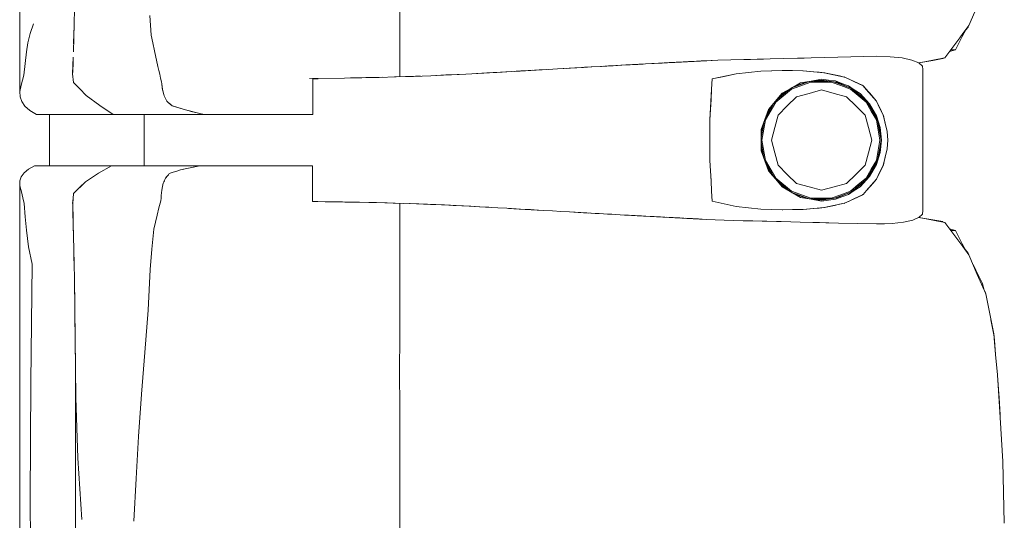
# Model space of a CAD drawing. Header units: millimetres. Extents: x -261 to 187, y -214 to 106.
# Tile 829 of 1056: x -199.671 to -198.899, y 5.916 to 6.308. Entities that reach past the tile are written whole.
import ezdxf

# ---------------------------------------------------------------- set-up
doc = ezdxf.new("R2010")
doc.units = ezdxf.units.MM
doc.header["$LTSCALE"] = 0.005
doc.header["$MEASUREMENT"] = 0
doc.layers.add('IFC-Elemento de mobília-Contorno', color=9, linetype='Continuous', lineweight=5)
doc.layers.add('IFC-Laje-Contorno', color=9, linetype='Continuous', lineweight=5)

msp = doc.modelspace()

# ---------------------------------------------------------------- linework, layer by layer
at = {"layer": 'IFC-Elemento de mobília-Contorno', "lineweight": 5}
for p, q in [((-199.67117, 6.41962), (-199.67109, 6.252)), ((-199.37332, 6.34758), (-199.37331, 6.30567)), ((-198.92716, 6.3038), (-198.91723, 6.32688)), ((-199.62845, 6.30544), (-199.62827, 6.31635)), ((-199.56916, 6.31165), (-199.56822, 6.29633)), ((-199.66285, 6.29757), (-199.66035, 6.30506)), ((-199.62876, 6.29429), (-199.62845, 6.30544)), ((-199.62862, 6.2978), (-199.62852, 6.30281)), ((-199.37331, 6.2636), (-199.37331, 6.30567)), ((-198.93229, 6.2952), (-198.92965, 6.30038)), ((-198.93189, 6.29746), (-198.92716, 6.3038)), ((-198.9298, 6.30008), (-198.92775, 6.30264)), ((-198.92965, 6.30038), (-198.92953, 6.30062)), ((-198.92775, 6.30264), (-198.92737, 6.3035)), ((-199.66473, 6.29024), (-199.66285, 6.29757)), ((-199.62906, 6.28315), (-199.62876, 6.29429)), ((-199.62889, 6.28945), (-199.62862, 6.2978)), ((-199.56822, 6.29633), (-199.56689, 6.29017)), ((-198.94137, 6.28478), (-198.93663, 6.29112)), ((-198.93663, 6.29112), (-198.93426, 6.29429)), ((-198.93493, 6.29001), (-198.93229, 6.2952)), ((-198.93426, 6.29429), (-198.93189, 6.29746)), ((-199.66693, 6.27404), (-199.66591, 6.28314)), ((-199.66591, 6.28314), (-199.66473, 6.29024)), ((-199.56689, 6.29017), (-199.56556, 6.284)), ((-199.56556, 6.284), (-199.56289, 6.27166)), ((-198.94374, 6.28162), (-198.94137, 6.28478)), ((-198.94234, 6.28349), (-198.93756, 6.28483)), ((-198.94137, 6.28478), (-198.93756, 6.28483)), ((-198.93756, 6.28483), (-198.93493, 6.29001)), ((-199.62966, 6.26716), (-199.62936, 6.27516)), ((-199.62945, 6.27241), (-199.62923, 6.27889)), ((-199.62936, 6.27516), (-199.62931, 6.27646)), ((-199.16201, 6.27469), (-199.15104, 6.27527)), ((-199.15789, 6.27491), (-199.15652, 6.27498)), ((-199.15754, 6.27493), (-199.15547, 6.27504)), ((-199.15652, 6.27498), (-199.15104, 6.27527)), ((-199.15652, 6.27498), (-199.15378, 6.27513)), ((-199.15652, 6.27498), (-199.15515, 6.27505)), ((-199.15651, 6.27499), (-199.15501, 6.27506)), ((-199.15547, 6.27504), (-199.15504, 6.27506)), ((-199.15547, 6.27504), (-199.15503, 6.27506)), ((-199.15515, 6.27505), (-199.15378, 6.27513)), ((-199.15381, 6.27513), (-199.15241, 6.2752)), ((-199.15378, 6.27513), (-199.15104, 6.27527)), ((-199.15241, 6.2752), (-199.15104, 6.27527)), ((-199.15104, 6.27527), (-199.14761, 6.27546)), ((-199.15104, 6.27527), (-199.14967, 6.27534)), ((-199.15104, 6.27527), (-199.15035, 6.27531)), ((-199.15035, 6.27531), (-199.14967, 6.27534)), ((-199.14967, 6.27534), (-199.1483, 6.27542)), ((-199.1483, 6.27542), (-199.14761, 6.27546)), ((-199.14761, 6.27546), (-199.14692, 6.27549)), ((-199.14692, 6.27549), (-199.14602, 6.27554)), ((-199.14602, 6.27554), (-199.14512, 6.27558)), ((-199.14512, 6.27558), (-199.14422, 6.27563)), ((-199.14422, 6.27563), (-199.14242, 6.27572)), ((-199.14242, 6.27572), (-199.14063, 6.27582)), ((-199.14063, 6.27582), (-199.13883, 6.27591)), ((-199.14063, 6.27582), (-199.13973, 6.27586)), ((-199.14018, 6.27584), (-199.13838, 6.27593)), ((-199.14018, 6.27584), (-199.13883, 6.27591)), ((-199.13973, 6.27586), (-199.13883, 6.27591)), ((-199.13883, 6.27591), (-199.13703, 6.276)), ((-199.13883, 6.27591), (-199.13748, 6.27598)), ((-199.13883, 6.27591), (-199.13793, 6.27595)), ((-199.13883, 6.27591), (-199.13838, 6.27593)), ((-199.13838, 6.27593), (-199.13793, 6.27595)), ((-199.13793, 6.27595), (-199.13748, 6.27598)), ((-199.13748, 6.27598), (-199.13703, 6.276)), ((-199.13703, 6.276), (-199.13477, 6.27612)), ((-199.13703, 6.276), (-199.13567, 6.27607)), ((-199.13703, 6.276), (-199.13613, 6.27605)), ((-199.13703, 6.276), (-199.13658, 6.27602)), ((-199.13613, 6.27605), (-199.13477, 6.27612)), ((-199.13613, 6.27605), (-199.13541, 6.27608)), ((-199.13522, 6.27609), (-199.13432, 6.27614)), ((-199.13522, 6.27609), (-199.13477, 6.27612)), ((-199.13477, 6.27612), (-199.13432, 6.27614)), ((-199.13432, 6.27614), (-199.1239, 6.27668)), ((-199.13432, 6.27614), (-199.13342, 6.27618)), ((-199.13432, 6.27614), (-199.13387, 6.27616)), ((-199.13387, 6.27616), (-199.13361, 6.27617)), ((-199.13345, 6.27618), (-199.13342, 6.27618)), ((-199.13342, 6.27618), (-199.13297, 6.27621)), ((-199.13297, 6.27621), (-199.1239, 6.27668)), ((-199.13297, 6.27621), (-199.13253, 6.27623)), ((-199.13253, 6.27623), (-199.1239, 6.27668)), ((-199.1239, 6.27668), (-199.11368, 6.2769)), ((-199.11368, 6.2769), (-199.10345, 6.27713)), ((-199.10345, 6.27713), (-199.09322, 6.27735)), ((-199.10345, 6.27713), (-199.09834, 6.27724)), ((-199.09834, 6.27724), (-199.09322, 6.27735)), ((-199.09322, 6.27735), (-199.083, 6.27758)), ((-199.09322, 6.27735), (-199.08811, 6.27747)), ((-199.08811, 6.27747), (-199.083, 6.27758)), ((-199.083, 6.27758), (-199.06153, 6.27818)), ((-199.083, 6.27758), (-199.07227, 6.27788)), ((-199.07227, 6.27788), (-199.06153, 6.27818)), ((-199.06153, 6.27818), (-199.04007, 6.27877)), ((-199.06153, 6.27818), (-199.0508, 6.27847)), ((-199.06153, 6.27818), (-199.05617, 6.27832)), ((-199.05617, 6.27832), (-199.0508, 6.27847)), ((-199.0508, 6.27847), (-199.04007, 6.27877)), ((-199.04007, 6.27877), (-199.02995, 6.279)), ((-199.02995, 6.279), (-198.99958, 6.27968)), ((-199.02995, 6.279), (-199.0097, 6.27945)), ((-199.0097, 6.27945), (-198.99958, 6.27968)), ((-198.99958, 6.27968), (-198.98876, 6.27932)), ((-198.98876, 6.27932), (-198.97933, 6.27835)), ((-198.97933, 6.27835), (-198.97178, 6.27674)), ((-198.97178, 6.27674), (-198.96645, 6.27456)), ((-198.96644, 6.27456), (-198.96181, 6.27545)), ((-198.96636, 6.27449), (-198.96334, 6.27502)), ((-198.96629, 6.2745), (-198.94768, 6.27782)), ((-198.96334, 6.27502), (-198.95551, 6.27642)), ((-198.96181, 6.27545), (-198.95396, 6.27695)), ((-198.95551, 6.27642), (-198.94768, 6.27782)), ((-198.95396, 6.27695), (-198.94611, 6.27845)), ((-198.94768, 6.27782), (-198.94736, 6.27821)), ((-198.94768, 6.27782), (-198.94738, 6.2782)), ((-198.94611, 6.27845), (-198.94374, 6.28162)), ((-199.66796, 6.26494), (-199.66693, 6.27404)), ((-199.62967, 6.26593), (-199.62945, 6.27241)), ((-199.56289, 6.27166), (-199.56216, 6.26863)), ((-199.56216, 6.26863), (-199.56143, 6.2656)), ((-199.30739, 6.26651), (-199.28561, 6.26774)), ((-199.30013, 6.26692), (-199.29287, 6.26733)), ((-199.29711, 6.26709), (-199.29287, 6.26733)), ((-199.29287, 6.26733), (-199.28561, 6.26774)), ((-199.28561, 6.26774), (-199.27835, 6.26815)), ((-199.28561, 6.26774), (-199.28088, 6.26801)), ((-199.28315, 6.26788), (-199.25786, 6.26934)), ((-199.28088, 6.26801), (-199.27264, 6.26849)), ((-199.27835, 6.26815), (-199.27118, 6.26857)), ((-199.27264, 6.26849), (-199.25793, 6.26934)), ((-199.27264, 6.26849), (-199.26911, 6.26869)), ((-199.27118, 6.26857), (-199.25685, 6.2694)), ((-199.27118, 6.26857), (-199.26402, 6.26899)), ((-199.27118, 6.26857), (-199.27068, 6.2686)), ((-199.26402, 6.26899), (-199.25685, 6.2694)), ((-199.25685, 6.2694), (-199.24968, 6.26982)), ((-199.24968, 6.26982), (-199.22934, 6.27098)), ((-199.24968, 6.26982), (-199.23612, 6.27059)), ((-199.2429, 6.27021), (-199.23612, 6.27059)), ((-199.23612, 6.27059), (-199.22934, 6.27098)), ((-199.23071, 6.27091), (-199.2274, 6.2711)), ((-199.22934, 6.27098), (-199.22257, 6.27137)), ((-199.22934, 6.27098), (-199.2274, 6.2711)), ((-199.22843, 6.27104), (-199.2274, 6.2711)), ((-199.2274, 6.2711), (-199.22329, 6.27133)), ((-199.22329, 6.27133), (-199.21514, 6.27179)), ((-199.22257, 6.27137), (-199.21591, 6.27174)), ((-199.21591, 6.27174), (-199.19595, 6.27286)), ((-199.21591, 6.27174), (-199.19928, 6.27267)), ((-199.21591, 6.27174), (-199.20593, 6.2723)), ((-199.21514, 6.27179), (-199.20972, 6.27209)), ((-199.21514, 6.27179), (-199.21258, 6.27193)), ((-199.21514, 6.27179), (-199.21325, 6.27189)), ((-199.21258, 6.27193), (-199.20926, 6.27211)), ((-199.20926, 6.27211), (-199.20593, 6.2723)), ((-199.20593, 6.2723), (-199.19928, 6.27267)), ((-199.20593, 6.2723), (-199.2026, 6.27249)), ((-199.2026, 6.27249), (-199.19928, 6.27267)), ((-199.19595, 6.27286), (-199.19256, 6.27304)), ((-199.19324, 6.273), (-199.19275, 6.27303)), ((-199.19275, 6.27303), (-199.19072, 6.27315)), ((-199.19256, 6.27304), (-199.18918, 6.27322)), ((-199.19256, 6.27304), (-199.19072, 6.27315)), ((-199.19072, 6.27315), (-199.18864, 6.27326)), ((-199.18918, 6.27322), (-199.1841, 6.2735)), ((-199.18918, 6.27322), (-199.18579, 6.27341)), ((-199.18918, 6.27322), (-199.18657, 6.27337)), ((-199.18864, 6.27326), (-199.1852, 6.27344)), ((-199.18864, 6.27326), (-199.18699, 6.27334)), ((-199.18579, 6.27341), (-199.1841, 6.2735)), ((-199.1841, 6.2735), (-199.18071, 6.27368)), ((-199.1841, 6.2735), (-199.18242, 6.27359)), ((-199.1841, 6.2735), (-199.1824, 6.27359)), ((-199.1824, 6.27359), (-199.18071, 6.27368)), ((-199.18071, 6.27368), (-199.17563, 6.27396)), ((-199.17563, 6.27396), (-199.17394, 6.27405)), ((-199.17394, 6.27405), (-199.17056, 6.27424)), ((-199.17056, 6.27424), (-199.16886, 6.27433)), ((-199.16886, 6.27433), (-199.16201, 6.27469)), ((-199.16886, 6.27433), (-199.16612, 6.27447)), ((-199.16886, 6.27433), (-199.16749, 6.2744)), ((-199.16749, 6.2744), (-199.16612, 6.27447)), ((-199.16749, 6.2744), (-199.1671, 6.27442)), ((-199.16612, 6.27447), (-199.16338, 6.27462)), ((-199.16338, 6.27462), (-199.16201, 6.27469)), ((-199.16201, 6.27469), (-199.15789, 6.27491)), ((-199.16201, 6.27469), (-199.15926, 6.27484)), ((-199.16201, 6.27469), (-199.16063, 6.27477)), ((-199.16088, 6.27475), (-199.16065, 6.27477)), ((-199.16065, 6.27477), (-199.16021, 6.27479)), ((-199.16063, 6.27477), (-199.15926, 6.27484)), ((-199.15926, 6.27484), (-199.15789, 6.27491)), ((-199.1591, 6.27485), (-199.15754, 6.27493)), ((-199.10947, 6.26596), (-199.09018, 6.26802)), ((-199.09983, 6.26699), (-199.09018, 6.26802)), ((-199.09018, 6.26802), (-199.07308, 6.26857)), ((-199.09018, 6.26802), (-199.08176, 6.26829)), ((-199.08176, 6.26829), (-199.07335, 6.26856)), ((-199.0734, 6.26856), (-199.06529, 6.26843)), ((-199.07335, 6.26856), (-199.07329, 6.26856)), ((-199.07308, 6.26857), (-199.05715, 6.26829)), ((-199.06529, 6.26843), (-199.05723, 6.26829)), ((-199.05723, 6.26829), (-199.04894, 6.26755)), ((-199.05715, 6.26829), (-199.04877, 6.26753)), ((-199.04894, 6.26755), (-199.04065, 6.26682)), ((-199.04877, 6.26753), (-199.04458, 6.26716)), ((-198.96645, 6.27456), (-198.96354, 6.27199)), ((-198.96354, 6.27199), (-198.96316, 6.26923)), ((-198.96318, 6.15864), (-198.96316, 6.26923)), ((-199.67004, 6.25708), (-199.669, 6.26101)), ((-199.669, 6.26101), (-199.66796, 6.26494)), ((-199.62967, 6.26593), (-199.6291, 6.25921)), ((-199.62966, 6.26716), (-199.62964, 6.26687)), ((-199.56143, 6.2656), (-199.56069, 6.26256)), ((-199.56069, 6.26256), (-199.55996, 6.25953)), ((-199.55996, 6.25953), (-199.55979, 6.25804)), ((-199.44395, 6.26219), (-199.41651, 6.26259)), ((-199.4415, 6.26199), (-199.43932, 6.26199)), ((-199.4415, 6.24719), (-199.4415, 6.26199)), ((-199.43932, 6.26199), (-199.43734, 6.26199)), ((-199.41664, 6.26259), (-199.40299, 6.26285)), ((-199.41183, 6.26268), (-199.39989, 6.26292)), ((-199.40299, 6.26285), (-199.38946, 6.26311)), ((-199.39989, 6.26292), (-199.38692, 6.26318)), ((-199.38946, 6.26311), (-199.37597, 6.2635)), ((-199.37746, 6.26346), (-199.36856, 6.26375)), ((-199.3768, 6.26348), (-199.3765, 6.26349)), ((-199.3765, 6.26349), (-199.36089, 6.26401)), ((-199.3765, 6.26349), (-199.36869, 6.26375)), ((-199.37597, 6.2635), (-199.36247, 6.2639)), ((-199.36869, 6.26375), (-199.36089, 6.26401)), ((-199.36247, 6.2639), (-199.34891, 6.26448)), ((-199.36089, 6.26401), (-199.35712, 6.26413)), ((-199.34891, 6.26448), (-199.33534, 6.26505)), ((-199.34494, 6.26464), (-199.3371, 6.26502)), ((-199.34493, 6.26464), (-199.32665, 6.2655)), ((-199.34492, 6.26465), (-199.3371, 6.26502)), ((-199.3371, 6.26502), (-199.32666, 6.2655)), ((-199.33534, 6.26505), (-199.32137, 6.26578)), ((-199.32137, 6.26578), (-199.30739, 6.26651)), ((-199.31322, 6.2662), (-199.30511, 6.26665)), ((-199.30511, 6.26665), (-199.29711, 6.26709)), ((-199.30511, 6.26665), (-199.29711, 6.26709)), ((-199.12876, 6.2539), (-199.12829, 6.2619)), ((-199.12829, 6.2619), (-199.10947, 6.26596)), ((-199.12829, 6.2619), (-199.11888, 6.26393)), ((-199.11888, 6.26393), (-199.10947, 6.26596)), ((-199.10947, 6.26596), (-199.09983, 6.26699)), ((-199.06581, 6.255), (-199.05225, 6.25992)), ((-199.06416, 6.25596), (-199.05398, 6.25973)), ((-199.05901, 6.25891), (-199.05081, 6.26028)), ((-199.05398, 6.25973), (-199.04262, 6.261)), ((-199.05081, 6.26028), (-199.04262, 6.26166)), ((-199.049, 6.26029), (-199.03754, 6.26028)), ((-199.04458, 6.26716), (-199.04039, 6.26678)), ((-199.04262, 6.26166), (-199.03718, 6.26098)), ((-199.04262, 6.261), (-199.03052, 6.25929)), ((-199.04096, 6.26684), (-199.0406, 6.2668)), ((-199.04065, 6.26682), (-199.02467, 6.26343)), ((-199.04039, 6.26678), (-199.03642, 6.26593)), ((-199.03718, 6.26098), (-199.03175, 6.2603)), ((-199.03642, 6.26593), (-199.03241, 6.26507)), ((-199.03327, 6.25968), (-199.02727, 6.2575)), ((-199.03245, 6.26508), (-199.02848, 6.26423)), ((-199.03175, 6.2603), (-199.02663, 6.25839)), ((-199.02848, 6.26423), (-199.02451, 6.26338)), ((-199.02497, 6.26349), (-199.02451, 6.26338)), ((-199.02467, 6.26343), (-199.01745, 6.26008)), ((-199.02451, 6.26338), (-199.02087, 6.26166)), ((-199.02087, 6.26166), (-199.01722, 6.25996)), ((-199.01745, 6.26008), (-199.01023, 6.25674)), ((-199.01722, 6.25996), (-199.00994, 6.25654)), ((-199.67109, 6.252), (-199.67004, 6.25708)), ((-199.67109, 6.252), (-199.67094, 6.24789)), ((-199.6291, 6.25921), (-199.62405, 6.25408)), ((-199.62405, 6.25408), (-199.61901, 6.24895)), ((-199.55979, 6.25804), (-199.55929, 6.25356)), ((-199.55979, 6.25804), (-199.55946, 6.25505)), ((-199.55946, 6.25505), (-199.55929, 6.25356)), ((-199.55929, 6.25356), (-199.55827, 6.24979)), ((-199.55929, 6.25356), (-199.55895, 6.2523)), ((-199.13015, 6.22991), (-199.12876, 6.2539)), ((-199.12922, 6.24591), (-199.12876, 6.2539)), ((-199.07849, 6.2437), (-199.06618, 6.254)), ((-199.07742, 6.24567), (-199.06821, 6.25337)), ((-199.07414, 6.24933), (-199.06567, 6.2551)), ((-199.07348, 6.25064), (-199.06625, 6.25477)), ((-199.06625, 6.25477), (-199.05901, 6.25891)), ((-199.06618, 6.254), (-199.05109, 6.25947)), ((-199.05245, 6.25061), (-199.04262, 6.25325)), ((-199.05109, 6.25947), (-199.03507, 6.25947)), ((-199.04262, 6.25325), (-199.03278, 6.25061)), ((-199.03507, 6.25947), (-199.02753, 6.25673)), ((-199.03052, 6.25929), (-199.01927, 6.25453)), ((-199.02753, 6.25673), (-199.02, 6.254)), ((-199.02727, 6.2575), (-199.02034, 6.25498)), ((-199.02663, 6.25839), (-199.0215, 6.25648)), ((-199.0215, 6.25648), (-199.01696, 6.25345)), ((-199.02, 6.254), (-199.01384, 6.24884)), ((-199.01949, 6.25462), (-199.01332, 6.24946)), ((-199.01927, 6.25453), (-199.00962, 6.24704)), ((-199.01696, 6.25345), (-199.01241, 6.25042)), ((-199.01059, 6.25691), (-199.00994, 6.25654)), ((-199.01023, 6.25674), (-199.00757, 6.25369)), ((-199.00994, 6.25654), (-199.00735, 6.25354)), ((-199.00757, 6.25369), (-199.0049, 6.25064)), ((-199.00757, 6.25369), (-198.99958, 6.24453)), ((-199.00735, 6.25354), (-199.00476, 6.25053)), ((-199.67094, 6.24789), (-199.66957, 6.24417)), ((-199.66957, 6.24417), (-199.66708, 6.24061)), ((-199.61901, 6.24895), (-199.60846, 6.2411)), ((-199.55827, 6.24979), (-199.55793, 6.24853)), ((-199.55793, 6.24853), (-199.55744, 6.2475)), ((-199.55744, 6.2475), (-199.55695, 6.24647)), ((-199.55744, 6.2475), (-199.55646, 6.24545)), ((-199.55646, 6.24545), (-199.55597, 6.24442)), ((-199.55597, 6.24442), (-199.55486, 6.24352)), ((-199.4415, 6.23394), (-199.4415, 6.24719)), ((-199.12968, 6.23791), (-199.12922, 6.24591)), ((-199.08423, 6.23791), (-199.07348, 6.25064)), ((-199.08176, 6.24081), (-199.07414, 6.24933)), ((-199.06949, 6.24078), (-199.06229, 6.24798)), ((-199.06229, 6.24798), (-199.05245, 6.25061)), ((-199.03278, 6.25061), (-199.02294, 6.24798)), ((-199.02294, 6.24798), (-199.01574, 6.24078)), ((-199.01384, 6.24884), (-199.00767, 6.24368)), ((-199.01332, 6.24946), (-199.00822, 6.24519)), ((-199.01241, 6.25042), (-199.00497, 6.24246)), ((-199.00962, 6.24704), (-199.00223, 6.23731)), ((-199.0049, 6.25064), (-199.00224, 6.24758)), ((-199.00476, 6.25053), (-199.00217, 6.24754)), ((-199.00217, 6.24754), (-198.99958, 6.24453)), ((-198.99958, 6.24453), (-198.99827, 6.24184)), ((-198.99958, 6.24453), (-198.99552, 6.23606)), ((-198.99958, 6.24453), (-198.99822, 6.24171)), ((-199.66708, 6.24061), (-199.66325, 6.23722)), ((-199.66325, 6.23722), (-199.66059, 6.23558)), ((-199.60846, 6.2411), (-199.59796, 6.23394)), ((-199.55486, 6.24352), (-199.55265, 6.24173)), ((-199.55486, 6.24352), (-199.55376, 6.24262)), ((-199.55486, 6.24352), (-199.55155, 6.24083)), ((-199.55376, 6.24262), (-199.55265, 6.24173)), ((-199.55155, 6.24083), (-199.54869, 6.23995)), ((-199.55155, 6.24083), (-199.54299, 6.23819)), ((-199.54869, 6.23995), (-199.54299, 6.23819)), ((-199.54299, 6.23819), (-199.54014, 6.23731)), ((-199.54014, 6.23731), (-199.53, 6.23478)), ((-199.54014, 6.23731), (-199.53338, 6.23563)), ((-199.54014, 6.23731), (-199.53676, 6.23647)), ((-199.53676, 6.23647), (-199.53338, 6.23563)), ((-199.13015, 6.22991), (-199.12968, 6.23791)), ((-199.08709, 6.23007), (-199.08423, 6.23791)), ((-199.08667, 6.23122), (-199.07993, 6.24286)), ((-199.08656, 6.22977), (-199.07849, 6.2437)), ((-199.0863, 6.23223), (-199.08174, 6.24086)), ((-199.0767, 6.23358), (-199.06949, 6.24078)), ((-199.01574, 6.24078), (-199.00854, 6.23358)), ((-199.00767, 6.24368), (-199.00365, 6.23672)), ((-199.0057, 6.24188), (-199.00295, 6.23713)), ((-199.00497, 6.24246), (-198.99958, 6.23306)), ((-199.00365, 6.23672), (-198.99962, 6.22976)), ((-199.00295, 6.23713), (-199.00019, 6.23235)), ((-199.00223, 6.23731), (-198.99758, 6.22602)), ((-198.99827, 6.24184), (-198.99697, 6.23915)), ((-198.99822, 6.24171), (-198.99552, 6.23606)), ((-198.99822, 6.24171), (-198.99687, 6.23888)), ((-198.99697, 6.23915), (-198.99566, 6.23646)), ((-198.99687, 6.23888), (-198.99552, 6.23606)), ((-198.99566, 6.23646), (-198.99436, 6.23376)), ((-199.66059, 6.23558), (-199.65793, 6.23394)), ((-199.65793, 6.23394), (-199.59796, 6.23394)), ((-199.59796, 6.23394), (-199.55668, 6.23394)), ((-199.57373, 6.19386), (-199.57373, 6.23394)), ((-199.55668, 6.23394), (-199.52662, 6.23394)), ((-199.53, 6.23478), (-199.52662, 6.23394)), ((-199.52662, 6.23394), (-199.52465, 6.23394)), ((-199.52465, 6.23394), (-199.52269, 6.23394)), ((-199.52269, 6.23394), (-199.52076, 6.23394)), ((-199.52076, 6.23394), (-199.51883, 6.23394)), ((-199.51883, 6.23394), (-199.51692, 6.23394)), ((-199.51692, 6.23394), (-199.515, 6.23394)), ((-199.515, 6.23394), (-199.51307, 6.23394)), ((-199.51307, 6.23394), (-199.51112, 6.23394)), ((-199.51112, 6.23394), (-199.50914, 6.23394)), ((-199.50914, 6.23394), (-199.50713, 6.23394)), ((-199.50713, 6.23394), (-199.50507, 6.23394)), ((-199.50507, 6.23394), (-199.50296, 6.23394)), ((-199.50296, 6.23394), (-199.50081, 6.23394)), ((-199.50081, 6.23394), (-199.49862, 6.23394)), ((-199.49862, 6.23394), (-199.49643, 6.23394)), ((-199.49643, 6.23394), (-199.49424, 6.23394)), ((-199.49424, 6.23394), (-199.49209, 6.23394)), ((-199.49209, 6.23394), (-199.48998, 6.23394)), ((-199.48998, 6.23394), (-199.48795, 6.23394)), ((-199.48795, 6.23394), (-199.48601, 6.23394)), ((-199.48601, 6.23394), (-199.48418, 6.23394)), ((-199.48418, 6.23394), (-199.48245, 6.23394)), ((-199.48245, 6.23394), (-199.48079, 6.23394)), ((-199.48079, 6.23394), (-199.47916, 6.23394)), ((-199.47916, 6.23394), (-199.47754, 6.23394)), ((-199.47754, 6.23394), (-199.47589, 6.23394)), ((-199.47589, 6.23394), (-199.47417, 6.23394)), ((-199.47417, 6.23394), (-199.47236, 6.23394)), ((-199.47236, 6.23394), (-199.47042, 6.23394)), ((-199.47042, 6.23394), (-199.46834, 6.23394)), ((-199.46834, 6.23394), (-199.46616, 6.23394)), ((-199.46616, 6.23394), (-199.46387, 6.23394)), ((-199.46387, 6.23394), (-199.46149, 6.23394)), ((-199.46149, 6.23394), (-199.45904, 6.23394)), ((-199.45904, 6.23394), (-199.45653, 6.23394)), ((-199.45653, 6.23394), (-199.45398, 6.23394)), ((-199.45398, 6.23394), (-199.45139, 6.23394)), ((-199.45139, 6.23394), (-199.44882, 6.23394)), ((-199.44882, 6.23394), (-199.44628, 6.23394)), ((-199.44628, 6.23394), (-199.44383, 6.23394)), ((-199.44383, 6.23394), (-199.4415, 6.23394)), ((-199.13015, 6.22191), (-199.13015, 6.22991)), ((-199.08995, 6.22223), (-199.08709, 6.23007)), ((-199.08986, 6.21585), (-199.08758, 6.22873)), ((-199.08936, 6.2139), (-199.08656, 6.22977)), ((-199.07933, 6.22374), (-199.0767, 6.23358)), ((-199.00854, 6.23358), (-199.0059, 6.22374)), ((-198.99962, 6.22976), (-198.99822, 6.22183)), ((-198.99958, 6.23306), (-198.99664, 6.22369)), ((-198.99552, 6.23606), (-198.99417, 6.23324)), ((-198.99436, 6.23376), (-198.99277, 6.22728)), ((-198.99417, 6.23324), (-198.99268, 6.22701)), ((-199.13015, 6.22191), (-199.13015, 6.20589)), ((-199.13015, 6.22191), (-199.13015, 6.2139)), ((-199.08995, 6.22223), (-199.08995, 6.20556)), ((-199.08986, 6.21962), (-199.08763, 6.22858)), ((-199.08197, 6.2139), (-199.07933, 6.22374)), ((-199.0059, 6.22374), (-199.00327, 6.2139)), ((-198.99857, 6.22841), (-198.99743, 6.22197)), ((-198.99822, 6.22183), (-198.99682, 6.2139)), ((-198.99758, 6.22602), (-198.996, 6.2139)), ((-198.99743, 6.22197), (-198.996, 6.2139)), ((-198.99664, 6.22369), (-198.99565, 6.21389)), ((-198.99293, 6.22793), (-198.99268, 6.22701)), ((-198.99277, 6.22728), (-198.99198, 6.22403)), ((-198.99273, 6.22721), (-198.99225, 6.22519)), ((-198.99268, 6.22701), (-198.99119, 6.22079)), ((-198.99225, 6.22519), (-198.99119, 6.22079)), ((-198.99198, 6.22403), (-198.99119, 6.22079)), ((-199.13015, 6.19789), (-199.13015, 6.2139)), ((-199.08986, 6.20819), (-199.08986, 6.21962)), ((-199.08936, 6.2139), (-199.08656, 6.19804)), ((-199.08197, 6.2139), (-199.07933, 6.20406)), ((-199.0059, 6.20406), (-199.00327, 6.2139)), ((-198.99822, 6.20597), (-198.99682, 6.2139)), ((-198.99758, 6.20179), (-198.996, 6.2139)), ((-198.99706, 6.20793), (-198.996, 6.2139)), ((-198.99664, 6.2041), (-198.99565, 6.21389)), ((-198.99119, 6.22079), (-198.99062, 6.21389)), ((-198.99119, 6.20701), (-198.99062, 6.21389)), ((-199.08995, 6.20556), (-199.08423, 6.18989)), ((-199.08986, 6.21195), (-199.08758, 6.19906)), ((-199.08986, 6.20819), (-199.08763, 6.1992)), ((-198.99962, 6.19804), (-198.99822, 6.20597)), ((-198.99857, 6.19939), (-198.99706, 6.20793)), ((-198.99268, 6.20079), (-198.99119, 6.20701)), ((-198.99225, 6.20262), (-198.99119, 6.20701)), ((-198.99198, 6.20377), (-198.99119, 6.20701)), ((-199.13015, 6.19789), (-199.12921, 6.18173)), ((-199.13015, 6.19789), (-199.12968, 6.18989)), ((-199.08656, 6.19804), (-199.07849, 6.1841)), ((-199.07933, 6.20406), (-199.0767, 6.19423)), ((-199.00854, 6.19423), (-199.0059, 6.20406)), ((-199.00365, 6.19109), (-198.99962, 6.19804)), ((-199.00223, 6.19049), (-198.99758, 6.20179)), ((-198.99958, 6.19475), (-198.99664, 6.2041)), ((-198.99436, 6.19404), (-198.99277, 6.20053)), ((-198.99417, 6.19457), (-198.99268, 6.20079)), ((-198.99293, 6.19988), (-198.99268, 6.20079)), ((-198.99277, 6.20053), (-198.99198, 6.20377)), ((-198.99273, 6.2006), (-198.99225, 6.20262)), ((-199.66775, 6.18821), (-199.66435, 6.19108)), ((-199.66435, 6.19108), (-199.65949, 6.19386)), ((-199.65949, 6.19386), (-199.59924, 6.19386)), ((-199.60934, 6.18793), (-199.59924, 6.19386)), ((-199.59924, 6.19386), (-199.53008, 6.19386)), ((-199.58398, 6.19386), (-199.57373, 6.19386)), ((-199.54731, 6.18982), (-199.54511, 6.19053)), ((-199.54511, 6.19053), (-199.53008, 6.19386)), ((-199.54511, 6.19053), (-199.5376, 6.1922)), ((-199.54511, 6.19053), (-199.54136, 6.19136)), ((-199.5376, 6.1922), (-199.53008, 6.19386)), ((-199.5376, 6.1922), (-199.53384, 6.19303)), ((-199.53384, 6.19303), (-199.53008, 6.19386)), ((-199.53178, 6.19386), (-199.52877, 6.19386)), ((-199.53008, 6.19386), (-199.5281, 6.19386)), ((-199.52877, 6.19386), (-199.52595, 6.19386)), ((-199.5281, 6.19386), (-199.52613, 6.19386)), ((-199.52613, 6.19386), (-199.52417, 6.19386)), ((-199.52417, 6.19386), (-199.52224, 6.19386)), ((-199.52224, 6.19386), (-199.52032, 6.19386)), ((-199.52032, 6.19386), (-199.51842, 6.19386)), ((-199.51842, 6.19386), (-199.51651, 6.19386)), ((-199.51651, 6.19386), (-199.5146, 6.19386)), ((-199.5146, 6.19386), (-199.51268, 6.19386)), ((-199.51268, 6.19386), (-199.51074, 6.19386)), ((-199.51074, 6.19386), (-199.50878, 6.19386)), ((-199.50878, 6.19386), (-199.50677, 6.19386)), ((-199.50677, 6.19386), (-199.50472, 6.19386)), ((-199.50472, 6.19386), (-199.50262, 6.19386)), ((-199.50262, 6.19386), (-199.50047, 6.19386)), ((-199.50047, 6.19386), (-199.4983, 6.19386)), ((-199.4983, 6.19386), (-199.49612, 6.19386)), ((-199.49612, 6.19386), (-199.49395, 6.19386)), ((-199.49395, 6.19386), (-199.49182, 6.19386)), ((-199.49182, 6.19386), (-199.48974, 6.19386)), ((-199.48974, 6.19386), (-199.48773, 6.19386)), ((-199.48773, 6.19386), (-199.48582, 6.19386)), ((-199.48582, 6.19386), (-199.48401, 6.19386)), ((-199.48401, 6.19386), (-199.4823, 6.19386)), ((-199.4823, 6.19386), (-199.48066, 6.19386)), ((-199.48066, 6.19386), (-199.47905, 6.19386)), ((-199.47905, 6.19386), (-199.47743, 6.19386)), ((-199.47743, 6.19386), (-199.47579, 6.19386)), ((-199.47579, 6.19386), (-199.47408, 6.19386)), ((-199.47408, 6.19386), (-199.47228, 6.19386)), ((-199.47228, 6.19386), (-199.47034, 6.19386)), ((-199.47034, 6.19386), (-199.46828, 6.19386)), ((-199.46828, 6.19386), (-199.46611, 6.19386)), ((-199.46611, 6.19386), (-199.46383, 6.19386)), ((-199.46383, 6.19386), (-199.46148, 6.19386)), ((-199.46148, 6.19386), (-199.45904, 6.19386)), ((-199.45904, 6.19386), (-199.45655, 6.19386)), ((-199.45655, 6.19386), (-199.45402, 6.19386)), ((-199.45402, 6.19386), (-199.45145, 6.19386)), ((-199.45145, 6.19386), (-199.44889, 6.19386)), ((-199.44889, 6.19386), (-199.44637, 6.19386)), ((-199.44637, 6.19386), (-199.44394, 6.19386)), ((-199.44394, 6.19386), (-199.44161, 6.19386)), ((-199.44161, 6.18061), (-199.44161, 6.19386)), ((-199.08668, 6.1966), (-199.07993, 6.18494)), ((-199.08631, 6.19558), (-199.08176, 6.18699)), ((-199.0767, 6.19423), (-199.06949, 6.18703)), ((-199.01574, 6.18703), (-199.00854, 6.19423)), ((-199.00962, 6.18077), (-199.00223, 6.19049)), ((-199.00767, 6.18412), (-199.00365, 6.19109)), ((-199.0057, 6.18592), (-199.00295, 6.19067)), ((-199.00497, 6.18535), (-198.99958, 6.19475)), ((-199.00295, 6.19067), (-199.00018, 6.19546)), ((-198.99958, 6.18327), (-198.99417, 6.19457)), ((-198.99697, 6.18866), (-198.99566, 6.19135)), ((-198.99687, 6.18892), (-198.99417, 6.19457)), ((-198.99687, 6.18892), (-198.99552, 6.19175)), ((-198.99566, 6.19135), (-198.99436, 6.19404)), ((-198.99552, 6.19175), (-198.99417, 6.19457)), ((-199.67108, 6.18185), (-199.66994, 6.18517)), ((-199.66994, 6.18517), (-199.66775, 6.18821)), ((-199.61949, 6.18126), (-199.60934, 6.18793)), ((-199.55775, 6.1821), (-199.55732, 6.18313)), ((-199.55732, 6.18313), (-199.55688, 6.18415)), ((-199.55688, 6.18415), (-199.55539, 6.18592)), ((-199.55688, 6.18415), (-199.55614, 6.18503)), ((-199.55539, 6.18592), (-199.55464, 6.1868)), ((-199.55464, 6.1868), (-199.55389, 6.18769)), ((-199.55389, 6.18769), (-199.55169, 6.1884)), ((-199.55169, 6.1884), (-199.54731, 6.18982)), ((-199.12968, 6.18989), (-199.12922, 6.18189)), ((-199.08423, 6.18989), (-199.07885, 6.18352)), ((-199.08176, 6.18699), (-199.07414, 6.17847)), ((-199.07885, 6.18352), (-199.07347, 6.17715)), ((-199.07849, 6.1841), (-199.06618, 6.1738)), ((-199.06949, 6.18703), (-199.06229, 6.17982)), ((-199.02294, 6.17982), (-199.01574, 6.18703)), ((-199.01384, 6.17897), (-199.00767, 6.18412)), ((-199.01332, 6.17834), (-199.00822, 6.18261)), ((-199.01243, 6.17736), (-199.00497, 6.18535)), ((-199.00757, 6.17411), (-198.99958, 6.18327)), ((-199.00217, 6.18027), (-198.99958, 6.18327)), ((-198.99958, 6.18327), (-198.99687, 6.18892)), ((-198.99958, 6.18327), (-198.99822, 6.1861)), ((-198.99958, 6.18327), (-198.99827, 6.18596)), ((-198.99827, 6.18596), (-198.99697, 6.18866)), ((-198.99822, 6.1861), (-198.99687, 6.18892)), ((-199.67119, 6.02841), (-199.67108, 6.18185)), ((-199.67108, 6.18185), (-199.671, 6.17815)), ((-199.671, 6.17815), (-199.6698, 6.17329)), ((-199.6291, 6.17201), (-199.61949, 6.18126)), ((-199.6291, 6.17201), (-199.6243, 6.17663)), ((-199.6243, 6.17663), (-199.61949, 6.18126)), ((-199.55994, 6.17265), (-199.55972, 6.17475)), ((-199.55972, 6.17475), (-199.55917, 6.17741)), ((-199.55972, 6.17475), (-199.55944, 6.17608)), ((-199.55944, 6.17608), (-199.55917, 6.17741)), ((-199.55917, 6.17741), (-199.55889, 6.17873)), ((-199.55889, 6.17873), (-199.55862, 6.18006)), ((-199.55862, 6.18006), (-199.55818, 6.18108)), ((-199.55818, 6.18108), (-199.55775, 6.1821)), ((-199.44161, 6.16581), (-199.44161, 6.18061)), ((-199.12922, 6.18189), (-199.12921, 6.18173)), ((-199.12922, 6.18189), (-199.12876, 6.1739)), ((-199.07742, 6.18213), (-199.06821, 6.17444)), ((-199.07414, 6.17847), (-199.06564, 6.17268)), ((-199.07347, 6.17715), (-199.05901, 6.1689)), ((-199.06229, 6.17982), (-199.05245, 6.17719)), ((-199.05245, 6.17719), (-199.04262, 6.17456)), ((-199.04262, 6.17456), (-199.03278, 6.17719)), ((-199.03278, 6.17719), (-199.02294, 6.17982)), ((-199.02, 6.17381), (-199.01384, 6.17897)), ((-199.01947, 6.17319), (-199.01332, 6.17834)), ((-199.01927, 6.17327), (-199.00962, 6.18077)), ((-199.01696, 6.17435), (-199.01241, 6.17738)), ((-199.00757, 6.17411), (-199.0049, 6.17717)), ((-199.00735, 6.17427), (-199.00476, 6.17727)), ((-199.0049, 6.17717), (-199.00224, 6.18022)), ((-199.00476, 6.17727), (-199.00217, 6.18027)), ((-199.6698, 6.17329), (-199.66873, 6.16872)), ((-199.66873, 6.16872), (-199.66766, 6.16414)), ((-199.62967, 6.16418), (-199.62938, 6.1681)), ((-199.62966, 6.16403), (-199.62938, 6.16802)), ((-199.62938, 6.1681), (-199.6291, 6.17201)), ((-199.62938, 6.16802), (-199.6291, 6.17201)), ((-199.5606, 6.16634), (-199.56038, 6.16844)), ((-199.56038, 6.16844), (-199.56016, 6.17054)), ((-199.56016, 6.17054), (-199.55994, 6.17265)), ((-199.12876, 6.1739), (-199.12829, 6.16591)), ((-199.06618, 6.1738), (-199.05109, 6.16833)), ((-199.06591, 6.17283), (-199.05225, 6.16788)), ((-199.06417, 6.17184), (-199.05398, 6.16807)), ((-199.05901, 6.1689), (-199.05078, 6.16752)), ((-199.05398, 6.16807), (-199.04262, 6.1668)), ((-199.05109, 6.16833), (-199.03507, 6.16833)), ((-199.05081, 6.16752), (-199.04262, 6.16614)), ((-199.049, 6.16752), (-199.03757, 6.16752)), ((-199.04262, 6.1668), (-199.03052, 6.16851)), ((-199.03718, 6.16682), (-199.03175, 6.16751)), ((-199.03507, 6.16833), (-199.02753, 6.17107)), ((-199.03325, 6.16813), (-199.02727, 6.1703)), ((-199.03175, 6.16751), (-199.02663, 6.16941)), ((-199.03052, 6.16851), (-199.01927, 6.17327)), ((-199.02753, 6.17107), (-199.02, 6.17381)), ((-199.02727, 6.1703), (-199.02041, 6.17279)), ((-199.02663, 6.16941), (-199.0215, 6.17132)), ((-199.02467, 6.16438), (-199.01745, 6.16772)), ((-199.0215, 6.17132), (-199.01696, 6.17435)), ((-199.02095, 6.1661), (-199.01722, 6.16785)), ((-199.01745, 6.16772), (-199.01023, 6.17106)), ((-199.01722, 6.16785), (-199.00994, 6.17127)), ((-199.01059, 6.1709), (-199.01016, 6.17114)), ((-199.01023, 6.17106), (-199.01013, 6.17118)), ((-199.01023, 6.17106), (-199.01013, 6.17118)), ((-199.00994, 6.17127), (-199.00735, 6.17427)), ((-199.66766, 6.16414), (-199.66678, 6.15367)), ((-199.62966, 6.16403), (-199.62932, 6.15198)), ((-199.62966, 6.16403), (-199.62943, 6.15599)), ((-199.56338, 6.15516), (-199.56199, 6.16075)), ((-199.56199, 6.16075), (-199.5606, 6.16634)), ((-199.44161, 6.16581), (-199.43942, 6.16581)), ((-199.44161, 6.16575), (-199.43183, 6.16561)), ((-199.43942, 6.16581), (-199.43743, 6.16581)), ((-199.43183, 6.16561), (-199.41824, 6.16542)), ((-199.41824, 6.16542), (-199.40492, 6.16517)), ((-199.41642, 6.16536), (-199.40492, 6.16517)), ((-199.40492, 6.16517), (-199.39159, 6.16492)), ((-199.39743, 6.16503), (-199.38318, 6.16465)), ((-199.39159, 6.16492), (-199.37831, 6.16454)), ((-199.38318, 6.16465), (-199.37058, 6.16431)), ((-199.37831, 6.16454), (-199.36504, 6.16415)), ((-199.37331, 6.16439), (-199.37331, 6.13155)), ((-199.36556, 6.16417), (-199.34913, 6.16347)), ((-199.36504, 6.16415), (-199.35164, 6.1636)), ((-199.35164, 6.1636), (-199.33823, 6.16304)), ((-199.34913, 6.16347), (-199.34058, 6.1631)), ((-199.34058, 6.1631), (-199.33417, 6.16283)), ((-199.33823, 6.16304), (-199.32445, 6.16233)), ((-199.33823, 6.16304), (-199.33134, 6.16269)), ((-199.33134, 6.16269), (-199.32445, 6.16233)), ((-199.32461, 6.16234), (-199.31756, 6.16198)), ((-199.32457, 6.16234), (-199.32336, 6.16228)), ((-199.32336, 6.16228), (-199.3147, 6.16181)), ((-199.31756, 6.16198), (-199.31067, 6.16163)), ((-199.3147, 6.16181), (-199.30604, 6.16135)), ((-199.31067, 6.16163), (-199.30353, 6.16122)), ((-199.30604, 6.16135), (-199.30165, 6.16111)), ((-199.30353, 6.16122), (-199.29639, 6.16082)), ((-199.29639, 6.16082), (-199.28925, 6.16042)), ((-199.28925, 6.16042), (-199.28211, 6.16002)), ((-199.28794, 6.16034), (-199.27971, 6.15987)), ((-199.28794, 6.16034), (-199.27971, 6.15987)), ((-199.28211, 6.16002), (-199.275, 6.1596)), ((-199.27971, 6.15987), (-199.27088, 6.15936)), ((-199.275, 6.1596), (-199.26076, 6.15877)), ((-199.275, 6.1596), (-199.26788, 6.15919)), ((-199.27088, 6.15936), (-199.26962, 6.15929)), ((-199.26788, 6.15919), (-199.26076, 6.15877)), ((-199.12829, 6.16591), (-199.10952, 6.16185)), ((-199.12829, 6.16591), (-199.11891, 6.16388)), ((-199.11891, 6.16388), (-199.10952, 6.16185)), ((-199.10952, 6.16185), (-199.09018, 6.15979)), ((-199.10952, 6.16185), (-199.09985, 6.16082)), ((-199.09985, 6.16082), (-199.09018, 6.15979)), ((-199.09018, 6.15979), (-199.07308, 6.15924)), ((-199.09018, 6.15979), (-199.07327, 6.15924)), ((-199.0734, 6.15924), (-199.06529, 6.15937)), ((-199.07335, 6.15924), (-199.07329, 6.15924)), ((-199.07308, 6.15924), (-199.05715, 6.15951)), ((-199.06529, 6.15937), (-199.05723, 6.15951)), ((-199.05723, 6.15951), (-199.04894, 6.16025)), ((-199.05715, 6.15951), (-199.04877, 6.16027)), ((-199.04894, 6.16025), (-199.04065, 6.16099)), ((-199.04877, 6.16027), (-199.04458, 6.16065)), ((-199.04458, 6.16065), (-199.04039, 6.16102)), ((-199.04262, 6.16614), (-199.03718, 6.16682)), ((-199.04096, 6.16096), (-199.0406, 6.161)), ((-199.04065, 6.16099), (-199.02467, 6.16438)), ((-199.04039, 6.16102), (-199.03642, 6.16187)), ((-199.03642, 6.16187), (-199.03241, 6.16273)), ((-199.03245, 6.16273), (-199.02848, 6.16358)), ((-199.02848, 6.16358), (-199.02451, 6.16443)), ((-199.02497, 6.16432), (-199.02451, 6.16443)), ((-199.02451, 6.16443), (-199.02087, 6.16614)), ((-199.66678, 6.15367), (-199.66591, 6.1432)), ((-199.62944, 6.15639), (-199.62922, 6.14859)), ((-199.62931, 6.15174), (-199.6292, 6.14796)), ((-199.56477, 6.14957), (-199.56338, 6.15516)), ((-199.26076, 6.15877), (-199.25365, 6.15836)), ((-199.25365, 6.15836), (-199.24692, 6.15798)), ((-199.24692, 6.15798), (-199.2402, 6.15759)), ((-199.2402, 6.15759), (-199.22676, 6.15682)), ((-199.2402, 6.15759), (-199.23348, 6.1572)), ((-199.23348, 6.1572), (-199.22676, 6.15682)), ((-199.22924, 6.15696), (-199.2266, 6.15681)), ((-199.22737, 6.15685), (-199.2266, 6.15681)), ((-199.22676, 6.15682), (-199.22021, 6.15645)), ((-199.22676, 6.15682), (-199.22348, 6.15664)), ((-199.2266, 6.15681), (-199.22334, 6.15663)), ((-199.2266, 6.15681), (-199.22494, 6.15671)), ((-199.2266, 6.15681), (-199.22498, 6.15671)), ((-199.22348, 6.15664), (-199.22021, 6.15645)), ((-199.22021, 6.15645), (-199.21693, 6.15627)), ((-199.22021, 6.15645), (-199.21365, 6.15608)), ((-199.21693, 6.15627), (-199.21038, 6.1559)), ((-199.21365, 6.15608), (-199.21038, 6.1559)), ((-199.21038, 6.1559), (-199.20382, 6.15553)), ((-199.21038, 6.1559), (-199.2071, 6.15572)), ((-199.2071, 6.15572), (-199.20055, 6.15535)), ((-199.2071, 6.15572), (-199.20382, 6.15553)), ((-199.20382, 6.15553), (-199.20055, 6.15535)), ((-199.20055, 6.15535), (-199.1972, 6.15516)), ((-199.1972, 6.15516), (-199.19384, 6.15498)), ((-199.1972, 6.15516), (-199.18042, 6.15425)), ((-199.19384, 6.15498), (-199.19049, 6.1548)), ((-199.19305, 6.15494), (-199.19127, 6.15483)), ((-199.19127, 6.15483), (-199.18907, 6.15472)), ((-199.19049, 6.1548), (-199.18713, 6.15461)), ((-199.18849, 6.15469), (-199.1868, 6.1546)), ((-199.18713, 6.15461), (-199.18377, 6.15443)), ((-199.1868, 6.1546), (-199.18666, 6.15459)), ((-199.18386, 6.15444), (-199.18042, 6.15425)), ((-199.18377, 6.15443), (-199.1821, 6.15434)), ((-199.1821, 6.15434), (-199.18042, 6.15425)), ((-199.18042, 6.15425), (-199.17706, 6.15407)), ((-199.17706, 6.15407), (-199.17539, 6.15397)), ((-199.17539, 6.15397), (-199.17371, 6.15389)), ((-199.17371, 6.15389), (-199.17206, 6.1538)), ((-199.17371, 6.15389), (-199.16876, 6.15362)), ((-199.17206, 6.1538), (-199.16876, 6.15362)), ((-199.17041, 6.15371), (-199.16711, 6.15353)), ((-199.16876, 6.15362), (-199.16711, 6.15353)), ((-199.16711, 6.15353), (-199.16546, 6.15345)), ((-199.16546, 6.15345), (-199.16217, 6.15327)), ((-199.16381, 6.15336), (-199.16051, 6.15319)), ((-199.16381, 6.15336), (-199.16217, 6.15327)), ((-199.16217, 6.15327), (-199.15062, 6.15266)), ((-199.16051, 6.15319), (-199.15887, 6.1531)), ((-199.16006, 6.15316), (-199.15995, 6.15315)), ((-199.15995, 6.15315), (-199.1566, 6.15297)), ((-199.15995, 6.15315), (-199.15772, 6.15303)), ((-199.15995, 6.15315), (-199.15883, 6.15309)), ((-199.15943, 6.15312), (-199.1566, 6.15297)), ((-199.15887, 6.1531), (-199.15722, 6.15301)), ((-199.15887, 6.1531), (-199.15557, 6.15292)), ((-199.15883, 6.15309), (-199.15772, 6.15303)), ((-199.15772, 6.15303), (-199.1566, 6.15297)), ((-199.15722, 6.15301), (-199.15557, 6.15292)), ((-199.1566, 6.15297), (-199.15548, 6.15291)), ((-199.15557, 6.15292), (-199.15392, 6.15283)), ((-199.15557, 6.15292), (-199.15227, 6.15275)), ((-199.15557, 6.15292), (-199.15062, 6.15266)), ((-199.15548, 6.15291), (-199.15426, 6.15285)), ((-199.15548, 6.15291), (-199.15344, 6.1528)), ((-199.15427, 6.15285), (-199.15371, 6.15282)), ((-199.15227, 6.15275), (-199.15062, 6.15266)), ((-199.15062, 6.15266), (-199.14814, 6.15253)), ((-199.14897, 6.15257), (-199.14814, 6.15253)), ((-199.14814, 6.15253), (-199.14732, 6.15249)), ((-199.14732, 6.15249), (-199.14455, 6.15234)), ((-199.14732, 6.15249), (-199.14593, 6.15241)), ((-199.14593, 6.15241), (-199.14385, 6.15231)), ((-199.14455, 6.15234), (-199.14177, 6.1522)), ((-199.14455, 6.15234), (-199.14038, 6.15213)), ((-199.14385, 6.15231), (-199.13622, 6.15192)), ((-199.14385, 6.15231), (-199.14177, 6.1522)), ((-199.14385, 6.15231), (-199.14316, 6.15227)), ((-199.14316, 6.15227), (-199.14177, 6.1522)), ((-199.14316, 6.15227), (-199.14247, 6.15224)), ((-199.14247, 6.15224), (-199.14177, 6.1522)), ((-199.14177, 6.1522), (-199.14038, 6.15213)), ((-199.14177, 6.1522), (-199.14108, 6.15216)), ((-199.14177, 6.1522), (-199.13969, 6.1521)), ((-199.14038, 6.15213), (-199.139, 6.15206)), ((-199.13974, 6.1521), (-199.13622, 6.15192)), ((-199.13971, 6.1521), (-199.1383, 6.15202)), ((-199.139, 6.15206), (-199.13622, 6.15192)), ((-199.1383, 6.15202), (-199.13761, 6.15199)), ((-199.13761, 6.15199), (-199.13622, 6.15192)), ((-199.13622, 6.15192), (-199.13314, 6.15176)), ((-199.13314, 6.15176), (-199.12605, 6.1514)), ((-198.97118, 6.15124), (-198.96616, 6.15341)), ((-198.96651, 6.15326), (-198.96181, 6.15236)), ((-198.96637, 6.15332), (-198.96334, 6.15278)), ((-198.96637, 6.15332), (-198.94768, 6.14999)), ((-198.96628, 6.1533), (-198.96347, 6.15595)), ((-198.96347, 6.15595), (-198.96318, 6.15864)), ((-198.96334, 6.15278), (-198.95551, 6.15138)), ((-198.96181, 6.15236), (-198.95396, 6.15086)), ((-199.62922, 6.14859), (-199.62897, 6.1384)), ((-199.6292, 6.14796), (-199.62894, 6.13716)), ((-199.56754, 6.12824), (-199.56616, 6.14398)), ((-199.56616, 6.14398), (-199.56477, 6.14957)), ((-199.12605, 6.1514), (-199.11896, 6.15103)), ((-199.11896, 6.15103), (-199.1115, 6.15085)), ((-199.1115, 6.15085), (-199.10404, 6.15067)), ((-199.10404, 6.15067), (-199.09657, 6.15049)), ((-199.09657, 6.15049), (-199.07419, 6.14995)), ((-199.08911, 6.15031), (-199.06672, 6.14977)), ((-199.07419, 6.14995), (-199.06672, 6.14977)), ((-199.06672, 6.14977), (-199.05926, 6.14959)), ((-199.05926, 6.14959), (-199.02942, 6.14886)), ((-199.05926, 6.14959), (-199.04434, 6.14922)), ((-199.04434, 6.14922), (-199.02942, 6.14886)), ((-199.02942, 6.14886), (-198.99958, 6.14813)), ((-199.02942, 6.14886), (-199.0145, 6.14849)), ((-199.0145, 6.14849), (-198.99958, 6.14813)), ((-198.99958, 6.14813), (-198.99326, 6.14826)), ((-198.99326, 6.14826), (-198.98735, 6.14858)), ((-198.98735, 6.14858), (-198.97834, 6.14961)), ((-198.97834, 6.14961), (-198.97118, 6.15124)), ((-198.95551, 6.15138), (-198.94768, 6.14999)), ((-198.95396, 6.15086), (-198.94611, 6.14936)), ((-198.94768, 6.14999), (-198.94738, 6.1496)), ((-198.94768, 6.14999), (-198.94736, 6.1496)), ((-198.94768, 6.14999), (-198.94736, 6.1496)), ((-198.94611, 6.14936), (-198.94137, 6.14302)), ((-198.94234, 6.14432), (-198.93756, 6.14297)), ((-199.66591, 6.1432), (-199.66422, 6.13012)), ((-199.62897, 6.1384), (-199.62872, 6.12821)), ((-198.94137, 6.14302), (-198.93756, 6.14297)), ((-198.94137, 6.14302), (-198.93663, 6.13668)), ((-198.93756, 6.14297), (-198.93493, 6.13779)), ((-198.93663, 6.13668), (-198.93189, 6.13034)), ((-198.93493, 6.13779), (-198.93229, 6.13261)), ((-199.66422, 6.13012), (-199.66144, 6.11647)), ((-199.37331, 6.09542), (-199.37331, 6.13155)), ((-198.93229, 6.13261), (-198.92965, 6.12742)), ((-198.93189, 6.13034), (-198.92716, 6.12401)), ((-199.62872, 6.12821), (-199.62835, 6.10508)), ((-199.6287, 6.12694), (-199.62869, 6.12635)), ((-199.62869, 6.12635), (-199.62846, 6.11171)), ((-199.56892, 6.11249), (-199.56754, 6.12824)), ((-198.9298, 6.12772), (-198.92775, 6.12517)), ((-198.92965, 6.12742), (-198.92953, 6.12719)), ((-198.92965, 6.12742), (-198.92953, 6.12719)), ((-198.92775, 6.12517), (-198.92737, 6.1243)), ((-198.92716, 6.12401), (-198.92054, 6.10862)), ((-199.66258, 6.02396), (-199.66144, 6.11647)), ((-198.92399, 6.11666), (-198.92174, 6.11187)), ((-198.92385, 6.11631), (-198.92054, 6.10862)), ((-198.92383, 6.11629), (-198.92174, 6.11187)), ((-199.56967, 6.09645), (-199.56892, 6.11249)), ((-198.92174, 6.11187), (-198.91911, 6.10669)), ((-198.92054, 6.10862), (-198.91392, 6.09323)), ((-198.92054, 6.10862), (-198.91723, 6.10093)), ((-198.91911, 6.10669), (-198.91647, 6.10151)), ((-199.62835, 6.10508), (-199.62807, 6.08423)), ((-199.62834, 6.10419), (-199.62833, 6.10386)), ((-199.62833, 6.10386), (-199.62804, 6.08187)), ((-198.91647, 6.10151), (-198.9155, 6.09692)), ((-198.91564, 6.0976), (-198.91422, 6.09435)), ((-199.57042, 6.08042), (-199.56967, 6.09645)), ((-199.37331, 6.05961), (-199.37331, 6.09542)), ((-198.91422, 6.09435), (-198.91406, 6.09357)), ((-198.91392, 6.09323), (-198.90926, 6.0697)), ((-199.62807, 6.08423), (-199.62792, 6.07288)), ((-198.91236, 6.08539), (-198.90926, 6.0697)), ((-198.91236, 6.08539), (-198.91081, 6.07754)), ((-199.62804, 6.08187), (-199.62773, 6.05873)), ((-199.57298, 6.04742), (-199.57042, 6.08042)), ((-198.91081, 6.07754), (-198.90926, 6.0697)), ((-199.62792, 6.07288), (-199.62777, 6.06154)), ((-198.90989, 6.07293), (-198.90939, 6.07043)), ((-198.90939, 6.07043), (-198.90778, 6.06245)), ((-198.90926, 6.0697), (-198.9077, 6.06186)), ((-199.62777, 6.06154), (-199.6277, 6.05607)), ((-199.37334, 6.03297), (-199.37331, 6.05961)), ((-198.90778, 6.06245), (-198.90772, 6.06194)), ((-198.9077, 6.06186), (-198.90735, 6.05822)), ((-198.9077, 6.06186), (-198.9071, 6.057)), ((-199.62773, 6.05873), (-199.62743, 6.0351)), ((-199.62768, 6.05439), (-199.62745, 6.03716)), ((-198.90735, 6.05822), (-198.90618, 6.04579)), ((-198.9071, 6.057), (-198.90618, 6.04579)), ((-199.57561, 6.01461), (-199.57298, 6.04742)), ((-198.90618, 6.04579), (-198.90465, 6.02973)), ((-199.62745, 5.77605), (-199.62745, 6.03716)), ((-199.67119, 6.02841), (-199.67117, 5.81847)), ((-199.62743, 6.0351), (-199.62714, 6.01195)), ((-199.37334, 6.03297), (-199.37331, 6.00312)), ((-198.90465, 6.02973), (-198.90358, 6.01297)), ((-198.90463, 6.02939), (-198.90462, 6.02931)), ((-198.90462, 6.02931), (-198.90369, 6.01482)), ((-199.66288, 5.93158), (-199.66258, 6.02396)), ((-199.578, 5.98134), (-199.57561, 6.01461)), ((-198.90373, 6.01535), (-198.90345, 6.01184)), ((-198.90358, 6.01297), (-198.90252, 5.99622)), ((-199.62714, 6.01195), (-199.62561, 5.96429)), ((-198.90345, 6.01184), (-198.90252, 5.99622)), ((-198.90345, 6.01184), (-198.90264, 5.9984)), ((-199.37331, 5.96697), (-199.37331, 6.00312)), ((-198.90264, 5.9984), (-198.90257, 5.99718)), ((-198.90252, 5.99622), (-198.90063, 5.96168)), ((-199.57993, 5.94847), (-199.578, 5.98134)), ((-199.37332, 5.93155), (-199.37331, 5.96697)), ((-199.62561, 5.96429), (-199.62253, 5.91628)), ((-198.90063, 5.96168), (-198.89936, 5.91333)), ((-199.58173, 5.91499), (-199.57993, 5.94847)), ((-199.66288, 5.93158), (-199.66268, 5.84344)), ((-199.37332, 5.93155), (-199.37331, 5.89947))]:
    msp.add_line(p, q, dxfattribs=at)
at = {"layer": 'IFC-Laje-Contorno', "lineweight": 5}
msp.add_line((-199.64781, 6.19386), (-199.64781, 6.23394), dxfattribs=at)

doc.saveas('drawing.dxf')
